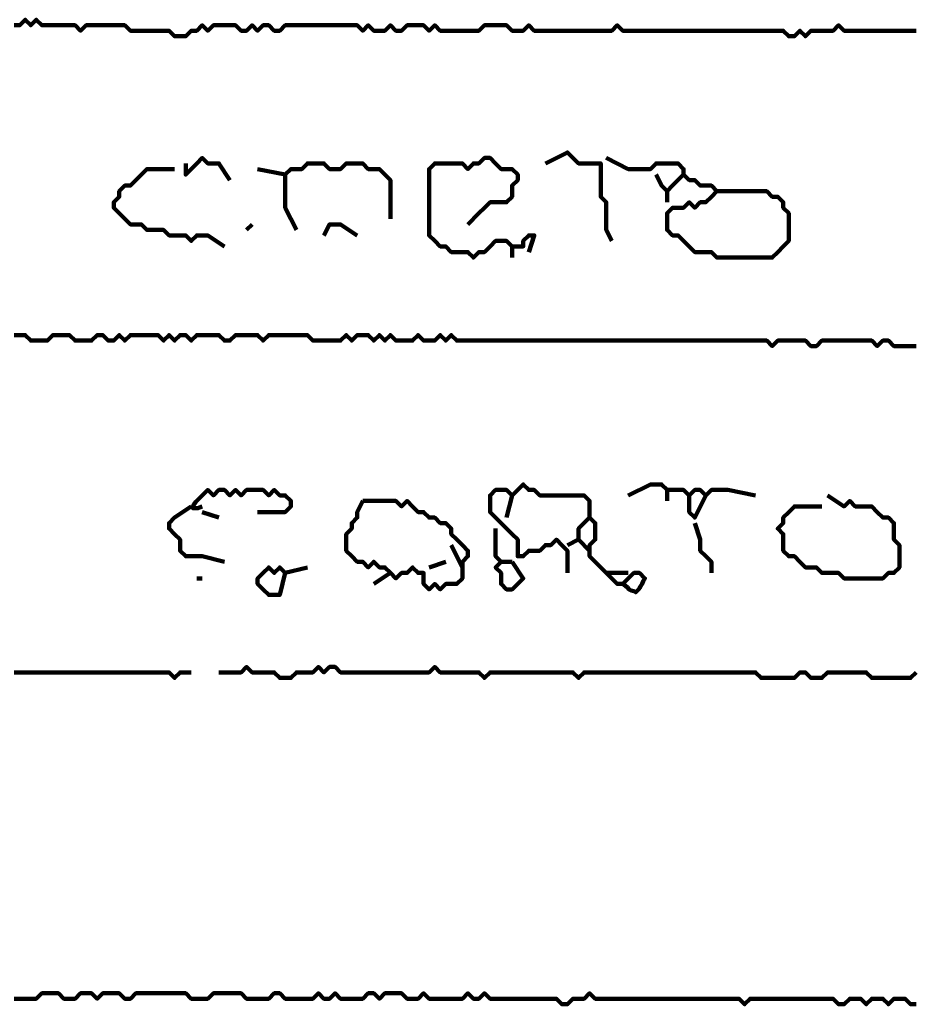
# Model space of a CAD drawing. Header units: metres. Extents: x 1959 to 4131, y 3282 to 4313.
# Tile 317 of 356: x 2431.92 to 2433.41, y 4299.42 to 4301.06. Entities that reach past the tile are written whole.
import ezdxf

# ---------------------------------------------------------------- set-up
doc = ezdxf.new("R2010")
doc.units = ezdxf.units.M
doc.layers.add('P', color=250, linetype='Continuous', lineweight=100)

msp = doc.modelspace()

# ---------------------------------------------------------------- linework, layer by layer
at = {"layer": 'P', "color": 0, "linetype": 'Continuous'}
for points in [[(2433.4109, 4301.0407), (2433.4017, 4301.0407), (2433.3925, 4301.0407), (2433.3832, 4301.0407), (2433.374, 4301.0407), (2433.3648, 4301.0407), (2433.3556, 4301.0407), (2433.3463, 4301.0407), (2433.3371, 4301.0407), (2433.3279, 4301.0407), (2433.3186, 4301.0407), (2433.3094, 4301.0407), (2433.3002, 4301.0407), (2433.2909, 4301.0407), (2433.2817, 4301.0499), (2433.2725, 4301.0407), (2433.2632, 4301.0407), (2433.254, 4301.0407), (2433.2448, 4301.0407), (2433.2356, 4301.0407), (2433.2263, 4301.0315), (2433.2171, 4301.0407), (2433.2079, 4301.0315), (2433.1986, 4301.0315), (2433.1894, 4301.0407), (2433.1802, 4301.0407), (2433.1709, 4301.0407), (2433.1617, 4301.0407), (2433.1525, 4301.0407), (2433.1432, 4301.0407), (2433.134, 4301.0407), (2433.1248, 4301.0407), (2433.1156, 4301.0407), (2433.1063, 4301.0407), (2433.0971, 4301.0407), (2433.0879, 4301.0407), (2433.0786, 4301.0407), (2433.0694, 4301.0407), (2433.0602, 4301.0407), (2433.0509, 4301.0407), (2433.0417, 4301.0407), (2433.0325, 4301.0407), (2433.0232, 4301.0407), (2433.014, 4301.0407), (2433.0048, 4301.0407), (2432.9956, 4301.0407), (2432.9863, 4301.0407), (2432.9771, 4301.0407), (2432.9679, 4301.0407), (2432.9586, 4301.0407), (2432.9494, 4301.0407), (2432.9402, 4301.0407), (2432.9309, 4301.0407), (2432.9217, 4301.0407), (2432.9125, 4301.0499), (2432.9032, 4301.0407), (2432.894, 4301.0407), (2432.8848, 4301.0407), (2432.8756, 4301.0407), (2432.8663, 4301.0407), (2432.8571, 4301.0407), (2432.8479, 4301.0407), (2432.8386, 4301.0407), (2432.8294, 4301.0407), (2432.8202, 4301.0407), (2432.8109, 4301.0407), (2432.8017, 4301.0407), (2432.7925, 4301.0407), (2432.7832, 4301.0407), (2432.774, 4301.0407), (2432.7648, 4301.0499), (2432.7556, 4301.0407), (2432.7463, 4301.0407), (2432.7371, 4301.0407), (2432.7279, 4301.0499), (2432.7186, 4301.0499), (2432.7094, 4301.0499), (2432.7002, 4301.0499), (2432.6909, 4301.0499), (2432.6817, 4301.0407), (2432.6725, 4301.0407), (2432.6632, 4301.0407), (2432.654, 4301.0407), (2432.6448, 4301.0407), (2432.6356, 4301.0407), (2432.6263, 4301.0407), (2432.6171, 4301.0407), (2432.6079, 4301.0499), (2432.5986, 4301.0407), (2432.5894, 4301.0499), (2432.5802, 4301.0499), (2432.5709, 4301.0499), (2432.5617, 4301.0499), (2432.5525, 4301.0407), (2432.5432, 4301.0407), (2432.534, 4301.0499), (2432.5248, 4301.0407), (2432.5156, 4301.0407), (2432.5063, 4301.0407), (2432.4971, 4301.0499), (2432.4879, 4301.0407), (2432.4786, 4301.0499), (2432.4694, 4301.0499), (2432.4602, 4301.0499), (2432.4509, 4301.0499), (2432.4417, 4301.0499), (2432.4325, 4301.0499), (2432.4232, 4301.0499), (2432.414, 4301.0499), (2432.4048, 4301.0499), (2432.3956, 4301.0499), (2432.3863, 4301.0499), (2432.3771, 4301.0499), (2432.3679, 4301.0499), (2432.3586, 4301.0499), (2432.3494, 4301.0407), (2432.3402, 4301.0407), (2432.3309, 4301.0499), (2432.3217, 4301.0499), (2432.3125, 4301.0407), (2432.3032, 4301.0499), (2432.294, 4301.0407), (2432.2848, 4301.0407), (2432.2756, 4301.0499), (2432.2663, 4301.0499), (2432.2571, 4301.0499), (2432.2479, 4301.0499), (2432.2386, 4301.0499), (2432.2294, 4301.0407), (2432.2202, 4301.0499), (2432.2109, 4301.0407), (2432.2017, 4301.0407), (2432.1925, 4301.0315), (2432.1832, 4301.0315), (2432.174, 4301.0315), (2432.1648, 4301.0407), (2432.1556, 4301.0407), (2432.1463, 4301.0407), (2432.1371, 4301.0407), (2432.1279, 4301.0407), (2432.1186, 4301.0407), (2432.1094, 4301.0407), (2432.1002, 4301.0407), (2432.0909, 4301.0499), (2432.0817, 4301.0499), (2432.0725, 4301.0499), (2432.0632, 4301.0499), (2432.054, 4301.0499), (2432.0448, 4301.0499), (2432.0356, 4301.0499), (2432.0263, 4301.0499), (2432.0171, 4301.0407), (2432.0079, 4301.0499), (2431.9986, 4301.0499), (2431.9894, 4301.0499), (2431.9802, 4301.0499), (2431.9709, 4301.0499), (2431.9617, 4301.0499), (2431.9525, 4301.0499), (2431.9432, 4301.0592), (2431.934, 4301.0499), (2431.9248, 4301.0592), (2431.9156, 4301.0499), (2431.9063, 4301.0499)], [(2432.7925, 4300.8192), (2432.8294, 4300.8376), (2432.8386, 4300.8284), (2432.8479, 4300.8192), (2432.8571, 4300.8192), (2432.8663, 4300.8192), (2432.8756, 4300.8192), (2432.8848, 4300.8192), (2432.8848, 4300.8099), (2432.8848, 4300.8007), (2432.8848, 4300.7915), (2432.8848, 4300.7823), (2432.8848, 4300.773), (2432.8848, 4300.7638), (2432.894, 4300.7546), (2432.894, 4300.7453), (2432.894, 4300.7361), (2432.894, 4300.7269), (2432.894, 4300.7176), (2432.894, 4300.7084), (2432.9032, 4300.6899)], [(2432.1925, 4300.8192), (2432.1925, 4300.8007), (2432.2017, 4300.8099), (2432.2109, 4300.8192), (2432.2202, 4300.8284), (2432.2294, 4300.8192), (2432.2386, 4300.8192), (2432.2479, 4300.8192), (2432.2663, 4300.7915)], [(2432.7648, 4300.6715), (2432.774, 4300.6992), (2432.7648, 4300.6992), (2432.7556, 4300.6899), (2432.7556, 4300.6807), (2432.7463, 4300.6807), (2432.7371, 4300.6807), (2432.7279, 4300.6899), (2432.7186, 4300.6899), (2432.7094, 4300.6899), (2432.7002, 4300.6807), (2432.6909, 4300.6715), (2432.6817, 4300.6715), (2432.6725, 4300.6623), (2432.6632, 4300.6715), (2432.654, 4300.6715), (2432.6448, 4300.6715), (2432.6356, 4300.6715), (2432.6263, 4300.6807), (2432.6171, 4300.6807), (2432.6079, 4300.6899), (2432.5986, 4300.6992), (2432.5986, 4300.7084), (2432.5986, 4300.7176), (2432.5986, 4300.7269), (2432.5986, 4300.7361), (2432.5986, 4300.7453), (2432.5986, 4300.7546), (2432.5986, 4300.7638), (2432.5986, 4300.773), (2432.5986, 4300.7823), (2432.5986, 4300.7915), (2432.5986, 4300.8007), (2432.5986, 4300.8099), (2432.6079, 4300.8192), (2432.6171, 4300.8192), (2432.6263, 4300.8192), (2432.6356, 4300.8192), (2432.6448, 4300.8192), (2432.654, 4300.8192), (2432.6632, 4300.8099), (2432.6725, 4300.8192), (2432.6817, 4300.8192), (2432.6909, 4300.8284), (2432.7002, 4300.8284), (2432.7094, 4300.8192), (2432.7186, 4300.8099), (2432.7279, 4300.8099), (2432.7371, 4300.8099), (2432.7463, 4300.8007), (2432.7463, 4300.7915), (2432.7371, 4300.7823), (2432.7371, 4300.773), (2432.7371, 4300.7638), (2432.7279, 4300.7546), (2432.7186, 4300.7546), (2432.7094, 4300.7546), (2432.7002, 4300.7546), (2432.6909, 4300.7453), (2432.6817, 4300.7361), (2432.6632, 4300.7176)], [(2432.894, 4300.8284), (2432.9309, 4300.8099), (2432.9402, 4300.8099), (2432.9494, 4300.8099), (2432.9586, 4300.8099), (2432.9679, 4300.8099), (2432.9771, 4300.8192), (2432.9863, 4300.8192), (2432.9956, 4300.8192), (2433.0048, 4300.8192), (2433.014, 4300.8192), (2433.0232, 4300.8099), (2433.0232, 4300.8007), (2433.0325, 4300.7915), (2433.0417, 4300.7915), (2433.0509, 4300.7823), (2433.0602, 4300.7823), (2433.0694, 4300.7823), (2433.0786, 4300.773), (2433.0694, 4300.7638), (2433.0602, 4300.7546), (2433.0509, 4300.7546), (2433.0417, 4300.7453), (2433.0325, 4300.7546), (2433.0232, 4300.7453), (2433.014, 4300.7453), (2433.0048, 4300.7453), (2432.9956, 4300.7361), (2432.9956, 4300.7269), (2432.9956, 4300.7176), (2432.9956, 4300.7084), (2433.0048, 4300.6992), (2433.014, 4300.6992), (2433.0232, 4300.6899), (2433.0325, 4300.6807), (2433.0417, 4300.6715), (2433.0509, 4300.6715), (2433.0602, 4300.6715), (2433.0694, 4300.6715), (2433.0786, 4300.6623), (2433.0879, 4300.6623), (2433.0971, 4300.6623), (2433.1063, 4300.6623), (2433.1156, 4300.6623), (2433.1248, 4300.6623), (2433.134, 4300.6623), (2433.1432, 4300.6623), (2433.1525, 4300.6623), (2433.1617, 4300.6623), (2433.1709, 4300.6623), (2433.1802, 4300.6715), (2433.1894, 4300.6807), (2433.1986, 4300.6899), (2433.1986, 4300.6992), (2433.1986, 4300.7084), (2433.1986, 4300.7176), (2433.1986, 4300.7269), (2433.1986, 4300.7361), (2433.1894, 4300.7453), (2433.1894, 4300.7546), (2433.1802, 4300.7638), (2433.1709, 4300.7638), (2433.1617, 4300.773), (2433.1525, 4300.773), (2433.1432, 4300.773), (2433.134, 4300.773), (2433.1248, 4300.773), (2433.1156, 4300.773), (2433.0786, 4300.773)], [(2432.2571, 4300.6807), (2432.2294, 4300.6992), (2432.2202, 4300.6992), (2432.2109, 4300.6992), (2432.2017, 4300.6899), (2432.1925, 4300.6992), (2432.1832, 4300.6992), (2432.174, 4300.6992), (2432.1648, 4300.6992), (2432.1556, 4300.7084), (2432.1463, 4300.7084), (2432.1371, 4300.7084), (2432.1279, 4300.7084), (2432.1186, 4300.7176), (2432.1094, 4300.7176), (2432.1002, 4300.7176), (2432.0909, 4300.7269), (2432.0817, 4300.7361), (2432.0725, 4300.7453), (2432.0725, 4300.7546), (2432.0817, 4300.7638), (2432.0817, 4300.773), (2432.0909, 4300.7823), (2432.1002, 4300.7823), (2432.1094, 4300.7915), (2432.1186, 4300.8007), (2432.1279, 4300.8099), (2432.1371, 4300.8099), (2432.174, 4300.8099)], [(2432.3125, 4300.8099), (2432.3586, 4300.8007)], [(2432.3771, 4300.7084), (2432.3586, 4300.7453), (2432.3586, 4300.7546), (2432.3586, 4300.7638), (2432.3586, 4300.773), (2432.3586, 4300.7823), (2432.3586, 4300.7915), (2432.3586, 4300.8007), (2432.3679, 4300.8099), (2432.3771, 4300.8099), (2432.3863, 4300.8099), (2432.3956, 4300.8192), (2432.4048, 4300.8192), (2432.414, 4300.8192), (2432.4232, 4300.8192), (2432.4325, 4300.8099), (2432.4417, 4300.8099), (2432.4509, 4300.8099), (2432.4602, 4300.8192), (2432.4694, 4300.8192), (2432.4786, 4300.8192), (2432.4879, 4300.8192), (2432.4971, 4300.8099), (2432.5063, 4300.8099), (2432.5156, 4300.8099), (2432.5248, 4300.8007), (2432.534, 4300.7915), (2432.534, 4300.7823), (2432.534, 4300.773), (2432.534, 4300.7638), (2432.534, 4300.7546), (2432.534, 4300.7453), (2432.534, 4300.7269)], [(2432.9771, 4300.8007), (2432.9863, 4300.7823), (2432.9956, 4300.773), (2433.0048, 4300.7823), (2433.0232, 4300.8007)], [(2432.9956, 4300.773), (2432.9956, 4300.7546)], [(2432.3032, 4300.7176), (2432.294, 4300.7084)], [(2432.4232, 4300.6992), (2432.4325, 4300.7176), (2432.4417, 4300.7176), (2432.4509, 4300.7176), (2432.4786, 4300.6992)], [(2432.7371, 4300.6807), (2432.7371, 4300.6623)], [(2431.9063, 4300.533), (2431.9156, 4300.533), (2431.9248, 4300.533), (2431.934, 4300.5238), (2431.9432, 4300.5238), (2431.9525, 4300.5238), (2431.9617, 4300.5238), (2431.9709, 4300.533), (2431.9802, 4300.533), (2431.9894, 4300.533), (2431.9986, 4300.533), (2432.0079, 4300.5238), (2432.0171, 4300.5238), (2432.0263, 4300.5238), (2432.0356, 4300.5238), (2432.0448, 4300.533), (2432.054, 4300.533), (2432.0632, 4300.5238), (2432.0725, 4300.5238), (2432.0817, 4300.533), (2432.0909, 4300.5238), (2432.1002, 4300.533), (2432.1094, 4300.533), (2432.1186, 4300.533), (2432.1279, 4300.533), (2432.1371, 4300.533), (2432.1463, 4300.533), (2432.1556, 4300.5238), (2432.1648, 4300.533), (2432.174, 4300.5238), (2432.1832, 4300.533), (2432.1925, 4300.533), (2432.2017, 4300.5238), (2432.2109, 4300.533), (2432.2202, 4300.533), (2432.2294, 4300.533), (2432.2386, 4300.533), (2432.2479, 4300.533), (2432.2571, 4300.5238), (2432.2663, 4300.5238), (2432.2756, 4300.533), (2432.2848, 4300.533), (2432.294, 4300.533), (2432.3032, 4300.533), (2432.3125, 4300.533), (2432.3217, 4300.5238), (2432.3309, 4300.533), (2432.3402, 4300.533), (2432.3494, 4300.533), (2432.3586, 4300.533), (2432.3679, 4300.533), (2432.3771, 4300.533), (2432.3863, 4300.533), (2432.3956, 4300.533), (2432.4048, 4300.5238), (2432.414, 4300.5238), (2432.4232, 4300.5238), (2432.4325, 4300.5238), (2432.4417, 4300.5238), (2432.4509, 4300.5238), (2432.4602, 4300.533), (2432.4694, 4300.5238), (2432.4786, 4300.533), (2432.4879, 4300.533), (2432.4971, 4300.533), (2432.5063, 4300.5238), (2432.5156, 4300.533), (2432.5248, 4300.5238), (2432.534, 4300.533), (2432.5432, 4300.5238), (2432.5525, 4300.5238), (2432.5617, 4300.5238), (2432.5709, 4300.5238), (2432.5802, 4300.533), (2432.5894, 4300.5238), (2432.5986, 4300.5238), (2432.6079, 4300.5238), (2432.6171, 4300.533), (2432.6263, 4300.5238), (2432.6356, 4300.533), (2432.6448, 4300.5238), (2432.654, 4300.5238), (2432.6632, 4300.5238), (2432.6725, 4300.5238), (2432.6817, 4300.5238), (2432.6909, 4300.5238), (2432.7002, 4300.5238), (2432.7094, 4300.5238), (2432.7186, 4300.5238), (2432.7279, 4300.5238), (2432.7371, 4300.5238), (2432.7463, 4300.5238), (2432.7556, 4300.5238), (2432.7648, 4300.5238), (2432.774, 4300.5238), (2432.7832, 4300.5238), (2432.7925, 4300.5238), (2432.8017, 4300.5238), (2432.8109, 4300.5238), (2432.8202, 4300.5238), (2432.8294, 4300.5238), (2432.8386, 4300.5238), (2432.8479, 4300.5238), (2432.8571, 4300.5238), (2432.8663, 4300.5238), (2432.8756, 4300.5238), (2432.8848, 4300.5238), (2432.894, 4300.5238), (2432.9032, 4300.5238), (2432.9125, 4300.5238), (2432.9217, 4300.5238), (2432.9309, 4300.5238), (2432.9402, 4300.5238), (2432.9494, 4300.5238), (2432.9586, 4300.5238), (2432.9679, 4300.5238), (2432.9771, 4300.5238), (2432.9863, 4300.5238), (2432.9956, 4300.5238), (2433.0048, 4300.5238), (2433.014, 4300.5238), (2433.0232, 4300.5238), (2433.0325, 4300.5238), (2433.0417, 4300.5238), (2433.0509, 4300.5238), (2433.0602, 4300.5238), (2433.0694, 4300.5238), (2433.0786, 4300.5238), (2433.0879, 4300.5238), (2433.0971, 4300.5238), (2433.1063, 4300.5238), (2433.1156, 4300.5238), (2433.1248, 4300.5238), (2433.134, 4300.5238), (2433.1432, 4300.5238), (2433.1525, 4300.5238), (2433.1617, 4300.5238), (2433.1709, 4300.5146), (2433.1802, 4300.5238), (2433.1894, 4300.5238), (2433.1986, 4300.5238), (2433.2079, 4300.5238), (2433.2171, 4300.5238), (2433.2263, 4300.5238), (2433.2356, 4300.5146), (2433.2448, 4300.5146), (2433.254, 4300.5238), (2433.2632, 4300.5238), (2433.2725, 4300.5238), (2433.2817, 4300.5238), (2433.2909, 4300.5238), (2433.3002, 4300.5238), (2433.3094, 4300.5238), (2433.3186, 4300.5238), (2433.3279, 4300.5238), (2433.3371, 4300.5238), (2433.3463, 4300.5146), (2433.3556, 4300.5238), (2433.3648, 4300.5238), (2433.374, 4300.5146), (2433.3832, 4300.5146), (2433.3925, 4300.5146), (2433.4017, 4300.5146), (2433.4109, 4300.5146)], [(2432.8294, 4300.1361), (2432.8294, 4300.173), (2432.8202, 4300.1823), (2432.8109, 4300.1915), (2432.8017, 4300.1823), (2432.7925, 4300.1823), (2432.7832, 4300.173), (2432.774, 4300.173), (2432.7648, 4300.173), (2432.7556, 4300.1638), (2432.7463, 4300.1638), (2432.7463, 4300.173), (2432.7463, 4300.1823), (2432.7463, 4300.1915), (2432.7371, 4300.2007), (2432.7279, 4300.2099), (2432.7186, 4300.2192), (2432.7094, 4300.2284), (2432.7002, 4300.2376), (2432.7002, 4300.2469), (2432.7002, 4300.2561), (2432.7002, 4300.2653), (2432.7094, 4300.2746), (2432.7186, 4300.2746), (2432.7279, 4300.2746), (2432.7371, 4300.2653), (2432.7463, 4300.2746), (2432.7556, 4300.2838), (2432.7648, 4300.2746), (2432.774, 4300.2746), (2432.7832, 4300.2653), (2432.7925, 4300.2653), (2432.8017, 4300.2653), (2432.8109, 4300.2653), (2432.8202, 4300.2653), (2432.8294, 4300.2653), (2432.8386, 4300.2653), (2432.8479, 4300.2653), (2432.8571, 4300.2653), (2432.8663, 4300.2561), (2432.8663, 4300.2469), (2432.8663, 4300.2376), (2432.8663, 4300.2284), (2432.8756, 4300.2192), (2432.8756, 4300.2099), (2432.8756, 4300.2007), (2432.8756, 4300.1915), (2432.8663, 4300.1823), (2432.8663, 4300.173), (2432.8663, 4300.1638), (2432.8756, 4300.1546), (2432.8848, 4300.1453), (2432.894, 4300.1361), (2432.9032, 4300.1269), (2432.9125, 4300.1176), (2432.9217, 4300.1176), (2432.9309, 4300.1269), (2432.9402, 4300.1361), (2432.9494, 4300.1361), (2432.9586, 4300.1269), (2432.9556, 4300.1223), (2432.954, 4300.1176), (2432.9509, 4300.113), (2432.9494, 4300.1099), (2432.9463, 4300.1069), (2432.9432, 4300.1038), (2432.9402, 4300.1053), (2432.9356, 4300.1069), (2432.9325, 4300.1084), (2432.9294, 4300.1115), (2432.9263, 4300.1146), (2432.9217, 4300.1176)], [(2432.9309, 4300.2653), (2432.9679, 4300.2838), (2432.9771, 4300.2838), (2432.9863, 4300.2838), (2432.9956, 4300.2746), (2433.0048, 4300.2746), (2433.014, 4300.2746), (2433.0232, 4300.2746), (2433.0325, 4300.2653), (2433.0417, 4300.2746), (2433.0509, 4300.2746), (2433.0602, 4300.2653), (2433.0694, 4300.2746), (2433.0786, 4300.2746), (2433.0879, 4300.2746), (2433.0971, 4300.2746), (2433.1432, 4300.2653)], [(2432.2202, 4300.2469), (2432.2156, 4300.2453), (2432.2125, 4300.2438), (2432.2063, 4300.2438), (2432.2048, 4300.2438), (2432.2048, 4300.2469), (2432.2063, 4300.2499), (2432.2094, 4300.2546), (2432.214, 4300.2592), (2432.2171, 4300.2623), (2432.2202, 4300.2653), (2432.2294, 4300.2746), (2432.2386, 4300.2653), (2432.2479, 4300.2746), (2432.2571, 4300.2746), (2432.2663, 4300.2653), (2432.2756, 4300.2746), (2432.2848, 4300.2653), (2432.294, 4300.2746), (2432.3032, 4300.2746), (2432.3125, 4300.2746), (2432.3217, 4300.2746), (2432.3309, 4300.2653), (2432.3402, 4300.2746), (2432.3494, 4300.2653), (2432.3586, 4300.2653), (2432.3679, 4300.2561), (2432.3679, 4300.2469), (2432.3586, 4300.2376), (2432.3125, 4300.2376)], [(2432.7371, 4300.2653), (2432.7279, 4300.2284)], [(2432.9956, 4300.2746), (2432.9956, 4300.2561)], [(2433.0325, 4300.2653), (2433.0325, 4300.2376), (2433.0417, 4300.2284), (2433.0602, 4300.2653)], [(2433.2632, 4300.2653), (2433.2909, 4300.2469), (2433.3002, 4300.2561), (2433.3094, 4300.2469), (2433.3186, 4300.2469), (2433.3279, 4300.2469), (2433.3371, 4300.2469), (2433.3463, 4300.2376), (2433.3556, 4300.2284), (2433.3648, 4300.2284), (2433.374, 4300.2192), (2433.374, 4300.2099), (2433.374, 4300.2007), (2433.374, 4300.1915), (2433.3832, 4300.1823), (2433.3832, 4300.173), (2433.3832, 4300.1638), (2433.3832, 4300.1546), (2433.3832, 4300.1453), (2433.374, 4300.1361), (2433.3648, 4300.1361), (2433.3556, 4300.1269), (2433.3463, 4300.1269), (2433.3371, 4300.1269), (2433.3279, 4300.1269), (2433.3186, 4300.1269), (2433.3094, 4300.1269), (2433.3002, 4300.1269), (2433.2909, 4300.1269), (2433.2817, 4300.1361), (2433.2725, 4300.1361), (2433.2632, 4300.1361), (2433.254, 4300.1361), (2433.2448, 4300.1453), (2433.2356, 4300.1453), (2433.2263, 4300.1453), (2433.2171, 4300.1546), (2433.2079, 4300.1638), (2433.1986, 4300.1638), (2433.1894, 4300.173), (2433.1894, 4300.1823), (2433.1894, 4300.1915), (2433.1894, 4300.2007), (2433.1802, 4300.2099), (2433.1894, 4300.2192), (2433.1894, 4300.2284), (2433.1986, 4300.2376), (2433.2079, 4300.2469), (2433.254, 4300.2469)], [(2432.2571, 4300.1546), (2432.2202, 4300.1638), (2432.2109, 4300.1638), (2432.2017, 4300.1638), (2432.1925, 4300.1638), (2432.1832, 4300.173), (2432.1832, 4300.1823), (2432.1832, 4300.1915), (2432.174, 4300.2007), (2432.1648, 4300.2099), (2432.1648, 4300.2192), (2432.174, 4300.2284), (2432.2017, 4300.2469)], [(2432.4879, 4300.2561), (2432.4971, 4300.2561), (2432.5063, 4300.2561), (2432.5156, 4300.2561), (2432.5248, 4300.2561), (2432.534, 4300.2561), (2432.5432, 4300.2561), (2432.5525, 4300.2469), (2432.5617, 4300.2561), (2432.5709, 4300.2469), (2432.5802, 4300.2376), (2432.5894, 4300.2376), (2432.5986, 4300.2284), (2432.6079, 4300.2284), (2432.6171, 4300.2192), (2432.6263, 4300.2192), (2432.6356, 4300.2099), (2432.6356, 4300.2007), (2432.6448, 4300.1915), (2432.654, 4300.1823), (2432.6632, 4300.173), (2432.6632, 4300.1638), (2432.654, 4300.1546), (2432.654, 4300.1453), (2432.654, 4300.1361), (2432.654, 4300.1269), (2432.6448, 4300.1176), (2432.6356, 4300.1176), (2432.6263, 4300.1176), (2432.6171, 4300.1084), (2432.6079, 4300.1176), (2432.5986, 4300.1084), (2432.5894, 4300.1176), (2432.5894, 4300.1269), (2432.5894, 4300.1361), (2432.5802, 4300.1361), (2432.5709, 4300.1453), (2432.5617, 4300.1361), (2432.5525, 4300.1361), (2432.5432, 4300.1269), (2432.534, 4300.1361), (2432.5248, 4300.1453), (2432.5156, 4300.1453), (2432.5063, 4300.1546), (2432.4971, 4300.1453), (2432.4879, 4300.1546), (2432.4786, 4300.1546), (2432.4694, 4300.1638), (2432.4602, 4300.173), (2432.4602, 4300.1823), (2432.4602, 4300.1915), (2432.4602, 4300.2007), (2432.4694, 4300.2099), (2432.4694, 4300.2192), (2432.4786, 4300.2284), (2432.4786, 4300.2376), (2432.4879, 4300.2561)], [(2432.2202, 4300.2376), (2432.2479, 4300.2284)], [(2432.8663, 4300.2284), (2432.8479, 4300.2099), (2432.8479, 4300.2007), (2432.8479, 4300.1915), (2432.8294, 4300.1823)], [(2433.0417, 4300.2192), (2433.0509, 4300.1915), (2433.0509, 4300.1823), (2433.0509, 4300.173), (2433.0602, 4300.1638), (2433.0694, 4300.1546), (2433.0694, 4300.1361)], [(2432.7094, 4300.2099), (2432.7094, 4300.173), (2432.7094, 4300.1638), (2432.7186, 4300.1546), (2432.7094, 4300.1453), (2432.7186, 4300.1361), (2432.7186, 4300.1269), (2432.7186, 4300.1176), (2432.7279, 4300.1084), (2432.7371, 4300.1084), (2432.7463, 4300.1176), (2432.7556, 4300.1269), (2432.7371, 4300.1546)], [(2432.6356, 4300.1823), (2432.654, 4300.1453)], [(2432.8479, 4300.1915), (2432.8663, 4300.173)], [(2432.5986, 4300.1453), (2432.6263, 4300.1546)], [(2432.7186, 4300.1546), (2432.7371, 4300.1546)], [(2432.3586, 4300.1361), (2432.3494, 4300.0992), (2432.3402, 4300.0992), (2432.3309, 4300.0992), (2432.3217, 4300.1084), (2432.3125, 4300.1176), (2432.3125, 4300.1269), (2432.3217, 4300.1361), (2432.3309, 4300.1453), (2432.3402, 4300.1361), (2432.3494, 4300.1453), (2432.3586, 4300.1361), (2432.3956, 4300.1453)], [(2432.534, 4300.1361), (2432.5063, 4300.1176)], [(2432.894, 4300.1361), (2432.9309, 4300.1361)], [(2432.2109, 4300.1269), (2432.2202, 4300.1269)], [(2431.9063, 4299.9699), (2431.9156, 4299.9699), (2431.9248, 4299.9699), (2431.934, 4299.9699), (2431.9432, 4299.9699), (2431.9525, 4299.9699), (2431.9617, 4299.9699), (2431.9709, 4299.9699), (2431.9802, 4299.9699), (2431.9894, 4299.9699), (2431.9986, 4299.9699), (2432.0079, 4299.9699), (2432.0171, 4299.9699), (2432.0263, 4299.9699), (2432.0356, 4299.9699), (2432.0448, 4299.9699), (2432.054, 4299.9699), (2432.0632, 4299.9699), (2432.0725, 4299.9699), (2432.0817, 4299.9699), (2432.0909, 4299.9699), (2432.1002, 4299.9699), (2432.1094, 4299.9699), (2432.1186, 4299.9699), (2432.1279, 4299.9699), (2432.1371, 4299.9699), (2432.1463, 4299.9699), (2432.1556, 4299.9699), (2432.1648, 4299.9699), (2432.174, 4299.9607), (2432.1832, 4299.9699), (2432.2017, 4299.9699)], [(2432.2479, 4299.9699), (2432.2848, 4299.9699), (2432.294, 4299.9792), (2432.3032, 4299.9699), (2432.3125, 4299.9699), (2432.3217, 4299.9699), (2432.3309, 4299.9699), (2432.3402, 4299.9699), (2432.3494, 4299.9607), (2432.3586, 4299.9607), (2432.3679, 4299.9607), (2432.3771, 4299.9699), (2432.3863, 4299.9699), (2432.3956, 4299.9699), (2432.4048, 4299.9699), (2432.414, 4299.9792), (2432.4232, 4299.9699), (2432.4325, 4299.9792), (2432.4417, 4299.9792), (2432.4509, 4299.9699), (2432.4602, 4299.9699), (2432.4694, 4299.9699), (2432.4786, 4299.9699), (2432.4879, 4299.9699), (2432.4971, 4299.9699), (2432.5063, 4299.9699), (2432.5156, 4299.9699), (2432.5248, 4299.9699), (2432.534, 4299.9699), (2432.5432, 4299.9699), (2432.5525, 4299.9699), (2432.5617, 4299.9699), (2432.5709, 4299.9699), (2432.5802, 4299.9699), (2432.5894, 4299.9699), (2432.5986, 4299.9699), (2432.6079, 4299.9792), (2432.6171, 4299.9699), (2432.6263, 4299.9699), (2432.6356, 4299.9699), (2432.6448, 4299.9699), (2432.654, 4299.9699), (2432.6632, 4299.9699), (2432.6725, 4299.9699), (2432.6817, 4299.9699), (2432.6909, 4299.9607), (2432.7002, 4299.9699), (2432.7094, 4299.9699), (2432.7186, 4299.9699), (2432.7279, 4299.9699), (2432.7371, 4299.9699), (2432.7463, 4299.9699), (2432.7556, 4299.9699), (2432.7648, 4299.9699), (2432.774, 4299.9699), (2432.7832, 4299.9699), (2432.7925, 4299.9699), (2432.8017, 4299.9699), (2432.8109, 4299.9699), (2432.8202, 4299.9699), (2432.8294, 4299.9699), (2432.8386, 4299.9699), (2432.8479, 4299.9607), (2432.8571, 4299.9699), (2432.8663, 4299.9699), (2432.8756, 4299.9699), (2432.8848, 4299.9699), (2432.894, 4299.9699), (2432.9032, 4299.9699), (2432.9125, 4299.9699), (2432.9217, 4299.9699), (2432.9309, 4299.9699), (2432.9402, 4299.9699), (2432.9494, 4299.9699), (2432.9586, 4299.9699), (2432.9679, 4299.9699), (2432.9771, 4299.9699), (2432.9863, 4299.9699), (2432.9956, 4299.9699), (2433.0048, 4299.9699), (2433.014, 4299.9699), (2433.0232, 4299.9699), (2433.0325, 4299.9699), (2433.0417, 4299.9699), (2433.0509, 4299.9699), (2433.0602, 4299.9699), (2433.0694, 4299.9699), (2433.0786, 4299.9699), (2433.0879, 4299.9699), (2433.0971, 4299.9699), (2433.1063, 4299.9699), (2433.1156, 4299.9699), (2433.1248, 4299.9699), (2433.134, 4299.9699), (2433.1432, 4299.9699), (2433.1525, 4299.9607), (2433.1617, 4299.9607), (2433.1709, 4299.9607), (2433.1802, 4299.9607), (2433.1894, 4299.9607), (2433.1986, 4299.9607), (2433.2079, 4299.9607), (2433.2171, 4299.9699), (2433.2263, 4299.9699), (2433.2356, 4299.9607), (2433.2448, 4299.9607), (2433.254, 4299.9607), (2433.2632, 4299.9699), (2433.2725, 4299.9699), (2433.2817, 4299.9699), (2433.2909, 4299.9699), (2433.3002, 4299.9699), (2433.3094, 4299.9699), (2433.3186, 4299.9699), (2433.3279, 4299.9699), (2433.3371, 4299.9607), (2433.3463, 4299.9607), (2433.3556, 4299.9607), (2433.3648, 4299.9607), (2433.374, 4299.9607), (2433.3832, 4299.9607), (2433.3925, 4299.9607), (2433.4017, 4299.9607), (2433.4109, 4299.9699)], [(2433.4109, 4299.4161), (2433.4017, 4299.4161), (2433.3925, 4299.4253), (2433.3832, 4299.4253), (2433.374, 4299.4253), (2433.3648, 4299.4161), (2433.3556, 4299.4253), (2433.3463, 4299.4253), (2433.3371, 4299.4253), (2433.3279, 4299.4161), (2433.3186, 4299.4253), (2433.3094, 4299.4253), (2433.3002, 4299.4253), (2433.2909, 4299.4161), (2433.2817, 4299.4161), (2433.2725, 4299.4253), (2433.2632, 4299.4253), (2433.254, 4299.4253), (2433.2448, 4299.4253), (2433.2356, 4299.4253), (2433.2263, 4299.4253), (2433.2171, 4299.4253), (2433.2079, 4299.4253), (2433.1986, 4299.4253), (2433.1894, 4299.4253), (2433.1802, 4299.4253), (2433.1709, 4299.4253), (2433.1617, 4299.4253), (2433.1525, 4299.4253), (2433.1432, 4299.4253), (2433.134, 4299.4253), (2433.1248, 4299.4161), (2433.1156, 4299.4253), (2433.1063, 4299.4253), (2433.0971, 4299.4253), (2433.0879, 4299.4253), (2433.0786, 4299.4253), (2433.0694, 4299.4253), (2433.0602, 4299.4253), (2433.0509, 4299.4253), (2433.0417, 4299.4253), (2433.0325, 4299.4253), (2433.0232, 4299.4253), (2433.014, 4299.4253), (2433.0048, 4299.4253), (2432.9956, 4299.4253), (2432.9863, 4299.4253), (2432.9771, 4299.4253), (2432.9679, 4299.4253), (2432.9586, 4299.4253), (2432.9494, 4299.4253), (2432.9402, 4299.4253), (2432.9309, 4299.4253), (2432.9217, 4299.4253), (2432.9125, 4299.4253), (2432.9032, 4299.4253), (2432.894, 4299.4253), (2432.8848, 4299.4253), (2432.8756, 4299.4253), (2432.8663, 4299.4346), (2432.8571, 4299.4253), (2432.8479, 4299.4253), (2432.8386, 4299.4253), (2432.8294, 4299.4161), (2432.8202, 4299.4161), (2432.8109, 4299.4253), (2432.8017, 4299.4253), (2432.7925, 4299.4253), (2432.7832, 4299.4253), (2432.774, 4299.4253), (2432.7648, 4299.4253), (2432.7556, 4299.4253), (2432.7463, 4299.4253), (2432.7371, 4299.4253), (2432.7279, 4299.4253), (2432.7186, 4299.4253), (2432.7094, 4299.4253), (2432.7002, 4299.4253), (2432.6909, 4299.4346), (2432.6817, 4299.4253), (2432.6725, 4299.4253), (2432.6632, 4299.4346), (2432.654, 4299.4253), (2432.6448, 4299.4253), (2432.6356, 4299.4253), (2432.6263, 4299.4253), (2432.6171, 4299.4253), (2432.6079, 4299.4253), (2432.5986, 4299.4253), (2432.5894, 4299.4346), (2432.5802, 4299.4253), (2432.5709, 4299.4253), (2432.5617, 4299.4253), (2432.5525, 4299.4346), (2432.5432, 4299.4346), (2432.534, 4299.4346), (2432.5248, 4299.4346), (2432.5156, 4299.4253), (2432.5063, 4299.4346), (2432.4971, 4299.4346), (2432.4879, 4299.4253), (2432.4786, 4299.4253), (2432.4694, 4299.4253), (2432.4602, 4299.4253), (2432.4509, 4299.4253), (2432.4417, 4299.4346), (2432.4325, 4299.4253), (2432.4232, 4299.4253), (2432.414, 4299.4346), (2432.4048, 4299.4253), (2432.3956, 4299.4253), (2432.3863, 4299.4253), (2432.3771, 4299.4253), (2432.3679, 4299.4253), (2432.3586, 4299.4253), (2432.3494, 4299.4346), (2432.3402, 4299.4346), (2432.3309, 4299.4253), (2432.3217, 4299.4253), (2432.3125, 4299.4253), (2432.3032, 4299.4253), (2432.294, 4299.4253), (2432.2848, 4299.4346), (2432.2756, 4299.4346), (2432.2663, 4299.4346), (2432.2571, 4299.4346), (2432.2479, 4299.4346), (2432.2386, 4299.4346), (2432.2294, 4299.4253), (2432.2202, 4299.4253), (2432.2109, 4299.4253), (2432.2017, 4299.4253), (2432.1925, 4299.4346), (2432.1832, 4299.4346), (2432.174, 4299.4346), (2432.1648, 4299.4346), (2432.1556, 4299.4346), (2432.1463, 4299.4346), (2432.1371, 4299.4346), (2432.1279, 4299.4346), (2432.1186, 4299.4346), (2432.1094, 4299.4346), (2432.1002, 4299.4253), (2432.0909, 4299.4253), (2432.0817, 4299.4346), (2432.0725, 4299.4346), (2432.0632, 4299.4346), (2432.054, 4299.4346), (2432.0448, 4299.4253), (2432.0356, 4299.4346), (2432.0263, 4299.4346), (2432.0171, 4299.4346), (2432.0079, 4299.4253), (2431.9986, 4299.4253), (2431.9894, 4299.4253), (2431.9802, 4299.4346), (2431.9709, 4299.4346), (2431.9617, 4299.4346), (2431.9525, 4299.4346), (2431.9432, 4299.4253), (2431.934, 4299.4253), (2431.9248, 4299.4253), (2431.9156, 4299.4253), (2431.9063, 4299.4253)]]:
    msp.add_lwpolyline(points, dxfattribs=at)

doc.saveas('drawing.dxf')
